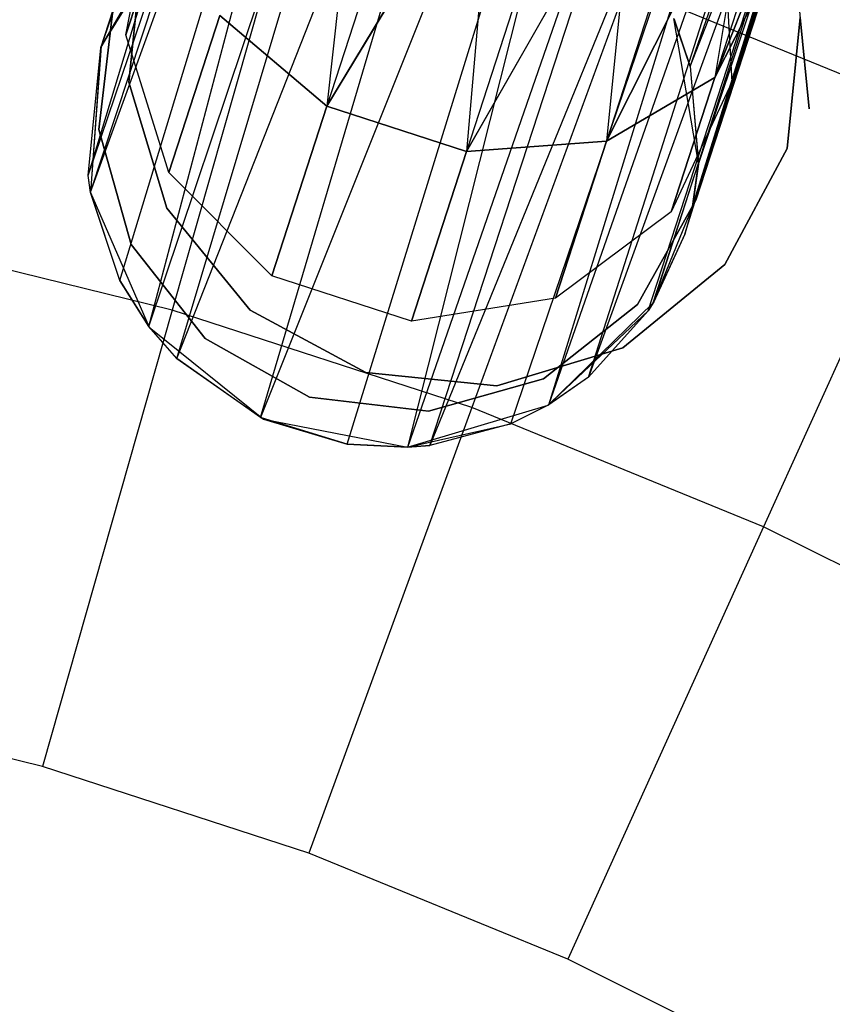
# Model space of a CAD drawing. Extents: x 0.3 to 7.1, y -3.38 to 3.38.
# Tile 308 of 394: x 4.03 to 4.29, y 1.11 to 1.43. Entities that reach past the tile are written whole.
import ezdxf

# ---------------------------------------------------------------- set-up
doc = ezdxf.new("R2010")
doc.units = 0
doc.header["$LTSCALE"] = 2.54
doc.layers.get('0').update_dxf_attribs({"linetype": 'CONTINUOUS'})

# ---------------------------------------------------------------- blocks, each defined once
blk = doc.blocks.new('SINGLES_B_BB_STL')
at = {"color": 0}
for p, q in [((4.05358, 1.42321, 41.69962), (4.1617, 1.73573, 41.59578)), ((4.05358, 1.42321, 41.69962), (4.1617, 1.73573, 41.59578)), ((4.05358, 1.42321, 41.69962), (4.1509, 1.72273, 41.56472)), ((4.05358, 1.42321, 41.69962), (4.1509, 1.72273, 41.56472)), ((4.04949, 1.38159, 41.67088), (4.15015, 1.71261, 41.54523)), ((4.04949, 1.38159, 41.67088), (4.15015, 1.71261, 41.54523)), ((4.05358, 1.42321, 41.69962), (4.15015, 1.71261, 41.54523)), ((4.05358, 1.42321, 41.69962), (4.15015, 1.71261, 41.54523)), ((4.04949, 1.38159, 41.67088), (4.15644, 1.69747, 41.52061)), ((4.04949, 1.38159, 41.67088), (4.15644, 1.69747, 41.52061)), ((4.05026, 1.37612, 41.66739), (4.15644, 1.69747, 41.52061)), ((4.05026, 1.37612, 41.66739), (4.15644, 1.69747, 41.52061)), ((4.05026, 1.37612, 41.66739), (4.16366, 1.68847, 41.50809)), ((4.05026, 1.37612, 41.66739), (4.16366, 1.68847, 41.50809)), ((4.05981, 1.3473, 41.65019), (4.16366, 1.68847, 41.50809)), ((4.05981, 1.3473, 41.65019), (4.16366, 1.68847, 41.50809)), ((4.06925, 1.3323, 41.6422), (4.16366, 1.68847, 41.50809)), ((4.06925, 1.3323, 41.6422), (4.16366, 1.68847, 41.50809)), ((4.24586, 1.41708, 41.73706), (4.33816, 1.68183, 41.60224)), ((4.24586, 1.41708, 41.73706), (4.33816, 1.68183, 41.60224)), ((4.06925, 1.3323, 41.6422), (4.18318, 1.67222, 41.48944)), ((4.06925, 1.3323, 41.6422), (4.18318, 1.67222, 41.48944)), ((4.07836, 1.3219, 41.63722), (4.18318, 1.67222, 41.48944)), ((4.07836, 1.3219, 41.63722), (4.18318, 1.67222, 41.48944)), ((4.24586, 1.41708, 41.73706), (4.34201, 1.66515, 41.57321)), ((4.24586, 1.41708, 41.73706), (4.34201, 1.66515, 41.57321)), ((4.34201, 1.66515, 41.57321), (4.24655, 1.37146, 41.70694)), ((4.34201, 1.66515, 41.57321), (4.24655, 1.37146, 41.70694)), ((4.24856, 1.38523, 41.71655), (4.34201, 1.66515, 41.57321)), ((4.24856, 1.38523, 41.71655), (4.34201, 1.66515, 41.57321)), ((4.07836, 1.3219, 41.63722), (4.21057, 1.65717, 41.47787)), ((4.07836, 1.3219, 41.63722), (4.21057, 1.65717, 41.47787)), ((4.10574, 1.30259, 41.63025), (4.21057, 1.65717, 41.47787)), ((4.10574, 1.30259, 41.63025), (4.21057, 1.65717, 41.47787)), ((4.33405, 1.65069, 41.54115), (4.21268, 1.31584, 41.66237)), ((4.33405, 1.65069, 41.54115), (4.21268, 1.31584, 41.66237)), ((4.23209, 1.3374, 41.68102), (4.33405, 1.65069, 41.54115)), ((4.23209, 1.3374, 41.68102), (4.33405, 1.65069, 41.54115)), ((4.23397, 1.34034, 41.68339), (4.33405, 1.65069, 41.54115)), ((4.23397, 1.34034, 41.68339), (4.33405, 1.65069, 41.54115)), ((4.24412, 1.36243, 41.70038), (4.33405, 1.65069, 41.54115)), ((4.24412, 1.36243, 41.70038), (4.33405, 1.65069, 41.54115)), ((4.24655, 1.37146, 41.70694), (4.33405, 1.65069, 41.54115)), ((4.24655, 1.37146, 41.70694), (4.33405, 1.65069, 41.54115)), ((4.24273, 1.64574, 41.47603), (4.10574, 1.30259, 41.63025)), ((4.24273, 1.64574, 41.47603), (4.10574, 1.30259, 41.63025)), ((4.13393, 1.29394, 41.63059), (4.24273, 1.64574, 41.47603)), ((4.13393, 1.29394, 41.63059), (4.24273, 1.64574, 41.47603)), ((4.15378, 1.29294, 41.63424), (4.24273, 1.64574, 41.47603)), ((4.15378, 1.29294, 41.63424), (4.24273, 1.64574, 41.47603)), ((4.19973, 1.30673, 41.65345), (4.31702, 1.6422, 41.51479)), ((4.19973, 1.30673, 41.65345), (4.31702, 1.6422, 41.51479)), ((4.21268, 1.31584, 41.66237), (4.31702, 1.6422, 41.51479)), ((4.21268, 1.31584, 41.66237), (4.31702, 1.6422, 41.51479)), ((4.15378, 1.29294, 41.63424), (4.27407, 1.63982, 41.48405)), ((4.15378, 1.29294, 41.63424), (4.27407, 1.63982, 41.48405)), ((4.16093, 1.29355, 41.6362), (4.27407, 1.63982, 41.48405)), ((4.16093, 1.29355, 41.6362), (4.27407, 1.63982, 41.48405)), ((4.30228, 1.63951, 41.50071), (4.16093, 1.29355, 41.6362)), ((4.30228, 1.63951, 41.50071), (4.16093, 1.29355, 41.6362)), ((4.18735, 1.30053, 41.64662), (4.30228, 1.63951, 41.50071)), ((4.18735, 1.30053, 41.64662), (4.30228, 1.63951, 41.50071)), ((4.19973, 1.30673, 41.65345), (4.30228, 1.63951, 41.50071)), ((4.19973, 1.30673, 41.65345), (4.30228, 1.63951, 41.50071)), ((4.28466, 1.40323, 41.9), (4.26661, 1.59076, 41.9)), ((4.28466, 1.40323, 41.7), (4.26661, 1.59076, 41.7)), ((4.13942, 1.51417, 13.86962), (4.12738, 1.40417, 13.94423)), ((4.13942, 1.51417, 13.86962), (4.12738, 1.40417, 13.94423)), ((4.13942, 1.51417, 14.39164), (4.12738, 1.40417, 14.31703)), ((4.13942, 1.51417, 14.39164), (4.12738, 1.40417, 14.31703)), ((4.15973, 1.50373, 13.86189), (4.12738, 1.40417, 13.94423)), ((4.15973, 1.50373, 13.86189), (4.12738, 1.40417, 13.94423)), ((4.15973, 1.50373, 14.39938), (4.12738, 1.40417, 14.31703)), ((4.15973, 1.50373, 14.39938), (4.12738, 1.40417, 14.31703)), ((4.25389, 1.41353, 13.9829), (4.2881, 1.50014, 13.93882)), ((4.2881, 1.50014, 14.32245), (4.25389, 1.41353, 14.27836)), ((4.25389, 1.41353, 13.9829), (4.2881, 1.50014, 13.93882)), ((4.2881, 1.50014, 14.32245), (4.25389, 1.41353, 14.27836)), ((4.12738, 1.40417, 13.94423), (4.18211, 1.49516, 13.85926)), ((4.18211, 1.49516, 14.40201), (4.12738, 1.40417, 14.31703)), ((4.12738, 1.40417, 13.94423), (4.18211, 1.49516, 13.85926)), ((4.18211, 1.49516, 14.40201), (4.12738, 1.40417, 14.31703)), ((4.18211, 1.49516, 13.85926), (4.1729, 1.38938, 13.94423)), ((4.18211, 1.49516, 13.85926), (4.1729, 1.38938, 13.94423)), ((4.18211, 1.49516, 14.40201), (4.1729, 1.38938, 14.31703)), ((4.18211, 1.49516, 14.40201), (4.1729, 1.38938, 14.31703)), ((4.27953, 1.49243, 13.91764), (4.25389, 1.41353, 13.9829)), ((4.27953, 1.49243, 13.91764), (4.25389, 1.41353, 13.9829)), ((4.27953, 1.49243, 14.34362), (4.25389, 1.41353, 14.27836)), ((4.27953, 1.49243, 14.34362), (4.25389, 1.41353, 14.27836)), ((4.20525, 1.48894, 13.86189), (4.1729, 1.38938, 13.94423)), ((4.20525, 1.48894, 13.86189), (4.1729, 1.38938, 13.94423)), ((4.20525, 1.48894, 14.39938), (4.1729, 1.38938, 14.31703)), ((4.20525, 1.48894, 14.39938), (4.1729, 1.38938, 14.31703)), ((4.21856, 1.39276, 13.95819), (4.26607, 1.48724, 13.89833)), ((4.26607, 1.48724, 14.36293), (4.21856, 1.39276, 14.30308)), ((4.21856, 1.39276, 13.95819), (4.26607, 1.48724, 13.89833)), ((4.26607, 1.48724, 14.36293), (4.21856, 1.39276, 14.30308)), ((4.26607, 1.48724, 13.89833), (4.25389, 1.41353, 13.9829)), ((4.26607, 1.48724, 13.89833), (4.25389, 1.41353, 13.9829)), ((4.26607, 1.48724, 14.36293), (4.25389, 1.41353, 14.27836)), ((4.26607, 1.48724, 14.36293), (4.25389, 1.41353, 14.27836)), ((4.1729, 1.38938, 13.94423), (4.22781, 1.48544, 13.86962)), ((4.22781, 1.48544, 14.39164), (4.1729, 1.38938, 14.31703)), ((4.1729, 1.38938, 13.94423), (4.22781, 1.48544, 13.86962)), ((4.22781, 1.48544, 14.39164), (4.1729, 1.38938, 14.31703)), ((4.22781, 1.48544, 13.86962), (4.21856, 1.39276, 13.95819)), ((4.22781, 1.48544, 13.86962), (4.21856, 1.39276, 13.95819)), ((4.22781, 1.48544, 14.39164), (4.21856, 1.39276, 14.30308)), ((4.22781, 1.48544, 14.39164), (4.21856, 1.39276, 14.30308)), ((4.24849, 1.48487, 13.88201), (4.21856, 1.39276, 13.95819)), ((4.24849, 1.48487, 13.88201), (4.21856, 1.39276, 13.95819)), ((4.24849, 1.48487, 14.37926), (4.21856, 1.39276, 14.30308)), ((4.24849, 1.48487, 14.37926), (4.21856, 1.39276, 14.30308)), ((4.11691, 1.47828, 5.19861), (4.07689, 1.33764, 5.32719)), ((4.11691, 1.47828, 5.19861), (4.07689, 1.33764, 5.32719)), ((4.06179, 1.42745, 14.07785), (4.07061, 1.47327, 14.08851)), ((4.06179, 1.42745, 14.18341), (4.07061, 1.47327, 14.17276)), ((4.06179, 1.42745, 14.07785), (4.07061, 1.47327, 14.08851)), ((4.06179, 1.42745, 14.18341), (4.07061, 1.47327, 14.17276)), ((4.06179, 1.42745, 14.07785), (4.07604, 1.47131, 13.9829)), ((4.06179, 1.42745, 14.07785), (4.07604, 1.47131, 13.9829)), ((4.07604, 1.47131, 14.27836), (4.06179, 1.42745, 14.18341)), ((4.07604, 1.47131, 14.27836), (4.06179, 1.42745, 14.18341)), ((4.079, 1.46438, 41.90698), (4.05375, 1.42372, 41.90698)), ((4.079, 1.46438, 41.90698), (4.05375, 1.42372, 41.90698)), ((4.0789, 1.46428, 41.73241), (4.05375, 1.42372, 41.90698)), ((4.0789, 1.46428, 41.73241), (4.05375, 1.42372, 41.90698)), ((4.27712, 1.46399, 14.22658), (4.24772, 1.3735, 14.22658)), ((4.24772, 1.3735, 14.02658), (4.27712, 1.46399, 14.02658)), ((4.27712, 1.46399, 14.22658), (4.24772, 1.3735, 14.22658)), ((4.24772, 1.3735, 14.02658), (4.27712, 1.46399, 14.02658)), ((4.05358, 1.42321, 41.69962), (4.07512, 1.46038, 41.72901)), ((4.05358, 1.42321, 41.69962), (4.07512, 1.46038, 41.72901)), ((4.07512, 1.46038, 41.72901), (4.05375, 1.42372, 41.90698)), ((4.07512, 1.46038, 41.72901), (4.05375, 1.42372, 41.90698)), ((4.25677, 1.45864, 14.09854), (4.25944, 1.41192, 14.08851)), ((4.25677, 1.45864, 14.16273), (4.25944, 1.41192, 14.17276)), ((4.25677, 1.45864, 14.09854), (4.25944, 1.41192, 14.08851)), ((4.25677, 1.45864, 14.16273), (4.25944, 1.41192, 14.17276)), ((4.06276, 1.41196, 41.9), (4.06706, 1.45466, 41.9)), ((4.06706, 1.45466, 41.7), (4.06276, 1.41196, 41.7)), ((4.06706, 1.45466, 41.7), (4.06276, 1.41196, 41.7)), ((4.06276, 1.41196, 41.9), (4.06706, 1.45466, 41.9)), ((4.27081, 1.44693, 14.01272), (4.25389, 1.41353, 13.9829)), ((4.25389, 1.41353, 14.27836), (4.27081, 1.44693, 14.24855)), ((4.27081, 1.44693, 14.01272), (4.25389, 1.41353, 13.9829)), ((4.25389, 1.41353, 14.27836), (4.27081, 1.44693, 14.24855)), ((4.25944, 1.41192, 14.08851), (4.27081, 1.44693, 14.01272)), ((4.25944, 1.41192, 14.08851), (4.27081, 1.44693, 14.01272)), ((4.27081, 1.44693, 14.24855), (4.25944, 1.41192, 14.17276)), ((4.27081, 1.44693, 14.24855), (4.25944, 1.41192, 14.17276)), ((4.22493, 1.44318, 5.19861), (4.17464, 1.30588, 5.32719)), ((4.22493, 1.44318, 5.19861), (4.17464, 1.30588, 5.32719)), ((4.33007, 1.4002, 5.19861), (4.22493, 1.44318, 5.19861)), ((4.33007, 1.4002, 5.19861), (4.22493, 1.44318, 5.19861)), ((4.05292, 1.39655, 14.22658), (4.05751, 1.4353, 14.22658)), ((4.05751, 1.4353, 14.02658), (4.05292, 1.39655, 14.02658)), ((4.05751, 1.4353, 14.02658), (4.05292, 1.39655, 14.02658)), ((4.05292, 1.39655, 14.22658), (4.05751, 1.4353, 14.22658)), ((4.07579, 1.38254, 14.06902), (4.09242, 1.43374, 13.95819)), ((4.07579, 1.38254, 14.06902), (4.09242, 1.43374, 13.95819)), ((4.09242, 1.43374, 14.30308), (4.07579, 1.38254, 14.19224)), ((4.09242, 1.43374, 14.30308), (4.07579, 1.38254, 14.19224)), ((4.12738, 1.40417, 13.94423), (4.09242, 1.43374, 13.95819)), ((4.09242, 1.43374, 14.30308), (4.12738, 1.40417, 14.31703)), ((4.12738, 1.40417, 13.94423), (4.09242, 1.43374, 13.95819)), ((4.09242, 1.43374, 14.30308), (4.12738, 1.40417, 14.31703)), ((4.24859, 1.38558, 41.90698), (4.24053, 1.43276, 41.90698)), ((4.24586, 1.41708, 41.73706), (4.24053, 1.43276, 41.90698)), ((4.24859, 1.38558, 41.90698), (4.24053, 1.43276, 41.90698)), ((4.24586, 1.41708, 41.73706), (4.24053, 1.43276, 41.90698)), ((4.24062, 1.43256, 41.74614), (4.24586, 1.41708, 41.73706)), ((4.24062, 1.43256, 41.74614), (4.24586, 1.41708, 41.73706)), ((4.28175, 1.43305, 41.9), (4.27745, 1.39034, 41.9)), ((4.27745, 1.39034, 41.7), (4.28175, 1.43305, 41.7)), ((4.27745, 1.39034, 41.7), (4.28175, 1.43305, 41.7)), ((4.28175, 1.43305, 41.9), (4.27745, 1.39034, 41.9)), ((4.28466, 1.40323, 41.9), (4.28175, 1.43305, 41.9)), ((4.28175, 1.43305, 41.7), (4.28466, 1.40323, 41.7)), ((4.07579, 1.38254, 14.06902), (4.06179, 1.42745, 14.07785)), ((4.07579, 1.38254, 14.19224), (4.06179, 1.42745, 14.18341)), ((4.06179, 1.42745, 14.18341), (4.06179, 1.42745, 14.07785)), ((4.07579, 1.38254, 14.06902), (4.06179, 1.42745, 14.07785)), ((4.06179, 1.42745, 14.18341), (4.06179, 1.42745, 14.07785)), ((4.07579, 1.38254, 14.19224), (4.06179, 1.42745, 14.18341)), ((4.04949, 1.38159, 41.67088), (4.05358, 1.42321, 41.69962)), ((4.04949, 1.38159, 41.67088), (4.05358, 1.42321, 41.69962)), ((4.05375, 1.42372, 41.90698), (4.05028, 1.37598, 41.90698)), ((4.05375, 1.42372, 41.90698), (4.05028, 1.37598, 41.90698)), ((4.05358, 1.42321, 41.69962), (4.05028, 1.37598, 41.90698)), ((4.05358, 1.42321, 41.69962), (4.05028, 1.37598, 41.90698)), ((4.05358, 1.42321, 41.69962), (4.05375, 1.42372, 41.90698)), ((4.05358, 1.42321, 41.69962), (4.05375, 1.42372, 41.90698)), ((4.24586, 1.41708, 41.73706), (4.24856, 1.38523, 41.71655)), ((4.24586, 1.41708, 41.73706), (4.24856, 1.38523, 41.71655)), ((4.24586, 1.41708, 41.73706), (4.24859, 1.38558, 41.90698)), ((4.24586, 1.41708, 41.73706), (4.24859, 1.38558, 41.90698)), ((4.25389, 1.41353, 13.9829), (4.21856, 1.39276, 13.95819)), ((4.21856, 1.39276, 14.30308), (4.25389, 1.41353, 14.27836)), ((4.25389, 1.41353, 13.9829), (4.21856, 1.39276, 13.95819)), ((4.21856, 1.39276, 14.30308), (4.25389, 1.41353, 14.27836)), ((4.23964, 1.36966, 14.07785), (4.25389, 1.41353, 13.9829)), ((4.23964, 1.36966, 14.07785), (4.25389, 1.41353, 13.9829)), ((4.25389, 1.41353, 14.27836), (4.23964, 1.36966, 14.18341)), ((4.25389, 1.41353, 14.27836), (4.23964, 1.36966, 14.18341)), ((4.07513, 1.37086, 41.9), (4.06276, 1.41196, 41.9)), ((4.06276, 1.41196, 41.7), (4.07513, 1.37086, 41.7)), ((4.06276, 1.41196, 41.7), (4.07513, 1.37086, 41.7)), ((4.06276, 1.41196, 41.7), (4.06276, 1.41196, 41.9)), ((4.07513, 1.37086, 41.9), (4.06276, 1.41196, 41.9)), ((4.06276, 1.41196, 41.7), (4.06276, 1.41196, 41.9)), ((4.25944, 1.41192, 14.08851), (4.23964, 1.36966, 14.07785)), ((4.25944, 1.41192, 14.17276), (4.23964, 1.36966, 14.18341)), ((4.25944, 1.41192, 14.08851), (4.23964, 1.36966, 14.07785)), ((4.25944, 1.41192, 14.17276), (4.23964, 1.36966, 14.18341)), ((4.25944, 1.41192, 14.17276), (4.25944, 1.41192, 14.08851)), ((4.25944, 1.41192, 14.17276), (4.25944, 1.41192, 14.08851)), ((4.1094, 1.34883, 14.06404), (4.12738, 1.40417, 13.94423)), ((4.1094, 1.34883, 14.06404), (4.12738, 1.40417, 13.94423)), ((4.12738, 1.40417, 14.31703), (4.1094, 1.34883, 14.19723)), ((4.12738, 1.40417, 14.31703), (4.1094, 1.34883, 14.19723)), ((4.1729, 1.38938, 13.94423), (4.12738, 1.40417, 13.94423)), ((4.12738, 1.40417, 14.31703), (4.1729, 1.38938, 14.31703)), ((4.1729, 1.38938, 13.94423), (4.12738, 1.40417, 13.94423)), ((4.12738, 1.40417, 14.31703), (4.1729, 1.38938, 14.31703)), ((4.33007, 1.4002, 5.19861), (4.26977, 1.26699, 5.32719)), ((4.33007, 1.4002, 5.19861), (4.26977, 1.26699, 5.32719)), ((4.06351, 1.359, 14.22658), (4.05292, 1.39655, 14.22658)), ((4.05292, 1.39655, 14.02658), (4.06351, 1.359, 14.02658)), ((4.05292, 1.39655, 14.02658), (4.06351, 1.359, 14.02658)), ((4.05292, 1.39655, 14.02658), (4.05292, 1.39655, 14.22658)), ((4.06351, 1.359, 14.22658), (4.05292, 1.39655, 14.22658)), ((4.05292, 1.39655, 14.02658), (4.05292, 1.39655, 14.22658)), ((4.21856, 1.39276, 13.95819), (4.1729, 1.38938, 13.94423)), ((4.1729, 1.38938, 14.31703), (4.21856, 1.39276, 14.30308)), ((4.21856, 1.39276, 13.95819), (4.1729, 1.38938, 13.94423)), ((4.1729, 1.38938, 14.31703), (4.21856, 1.39276, 14.30308)), ((4.20192, 1.34156, 14.06902), (4.21856, 1.39276, 13.95819)), ((4.20192, 1.34156, 14.06902), (4.21856, 1.39276, 13.95819)), ((4.21856, 1.39276, 14.30308), (4.20192, 1.34156, 14.19224)), ((4.21856, 1.39276, 14.30308), (4.20192, 1.34156, 14.19224)), ((4.27745, 1.39034, 41.9), (4.25714, 1.35254, 41.9)), ((4.25714, 1.35254, 41.7), (4.27745, 1.39034, 41.7)), ((4.25714, 1.35254, 41.7), (4.27745, 1.39034, 41.7)), ((4.27745, 1.39034, 41.9), (4.25714, 1.35254, 41.9)), ((4.27745, 1.39034, 41.7), (4.27745, 1.39034, 41.9)), ((4.27745, 1.39034, 41.7), (4.27745, 1.39034, 41.9)), ((4.15492, 1.33404, 14.06404), (4.1729, 1.38938, 13.94423)), ((4.15492, 1.33404, 14.06404), (4.1729, 1.38938, 13.94423)), ((4.1729, 1.38938, 14.31703), (4.15492, 1.33404, 14.19723)), ((4.1729, 1.38938, 14.31703), (4.15492, 1.33404, 14.19723)), ((4.2338, 1.34006, 41.90698), (4.24859, 1.38558, 41.90698)), ((4.2338, 1.34006, 41.90698), (4.24859, 1.38558, 41.90698)), ((4.24655, 1.37146, 41.70694), (4.24859, 1.38558, 41.90698)), ((4.24655, 1.37146, 41.70694), (4.24859, 1.38558, 41.90698)), ((4.24856, 1.38523, 41.71655), (4.24655, 1.37146, 41.70694)), ((4.24856, 1.38523, 41.71655), (4.24655, 1.37146, 41.70694)), ((4.24856, 1.38523, 41.71655), (4.24859, 1.38558, 41.90698)), ((4.24856, 1.38523, 41.71655), (4.24859, 1.38558, 41.90698)), ((4.05026, 1.37612, 41.66739), (4.04949, 1.38159, 41.67088)), ((4.05026, 1.37612, 41.66739), (4.04949, 1.38159, 41.67088)), ((4.05028, 1.37598, 41.90698), (4.04949, 1.38159, 41.67088)), ((4.05028, 1.37598, 41.90698), (4.04949, 1.38159, 41.67088)), ((4.1094, 1.34883, 14.06404), (4.07579, 1.38254, 14.06902)), ((4.1094, 1.34883, 14.19723), (4.07579, 1.38254, 14.19224)), ((4.07579, 1.38254, 14.19224), (4.07579, 1.38254, 14.06902)), ((4.1094, 1.34883, 14.06404), (4.07579, 1.38254, 14.06902)), ((4.07579, 1.38254, 14.19224), (4.07579, 1.38254, 14.06902)), ((4.1094, 1.34883, 14.19723), (4.07579, 1.38254, 14.19224)), ((4.05981, 1.3473, 41.65019), (4.05026, 1.37612, 41.66739)), ((4.05026, 1.37612, 41.66739), (4.05028, 1.37598, 41.90698)), ((4.05026, 1.37612, 41.66739), (4.05028, 1.37598, 41.90698)), ((4.05981, 1.3473, 41.65019), (4.05026, 1.37612, 41.66739)), ((4.05028, 1.37598, 41.90698), (4.0694, 1.3321, 41.90698)), ((4.05981, 1.3473, 41.65019), (4.05028, 1.37598, 41.90698)), ((4.05981, 1.3473, 41.65019), (4.05028, 1.37598, 41.90698)), ((4.05028, 1.37598, 41.90698), (4.0694, 1.3321, 41.90698)), ((4.10229, 1.33763, 41.9), (4.07513, 1.37086, 41.9)), ((4.07513, 1.37086, 41.7), (4.10229, 1.33763, 41.7)), ((4.07513, 1.37086, 41.7), (4.10229, 1.33763, 41.7)), ((4.07513, 1.37086, 41.7), (4.07513, 1.37086, 41.9)), ((4.10229, 1.33763, 41.9), (4.07513, 1.37086, 41.9)), ((4.07513, 1.37086, 41.7), (4.07513, 1.37086, 41.9)), ((4.24772, 1.3735, 14.22658), (4.22866, 1.33945, 14.22658)), ((4.22866, 1.33945, 14.02658), (4.24772, 1.3735, 14.02658)), ((4.22866, 1.33945, 14.02658), (4.24772, 1.3735, 14.02658)), ((4.24772, 1.3735, 14.22658), (4.22866, 1.33945, 14.22658)), ((4.24655, 1.37146, 41.70694), (4.2338, 1.34006, 41.90698)), ((4.24655, 1.37146, 41.70694), (4.2338, 1.34006, 41.90698)), ((4.24655, 1.37146, 41.70694), (4.24412, 1.36243, 41.70038)), ((4.24655, 1.37146, 41.70694), (4.24412, 1.36243, 41.70038)), ((4.24772, 1.3735, 14.02658), (4.24772, 1.3735, 14.22658)), ((4.24772, 1.3735, 14.02658), (4.24772, 1.3735, 14.22658)), ((4.23964, 1.36966, 14.07785), (4.20192, 1.34156, 14.06902)), ((4.23964, 1.36966, 14.18341), (4.20192, 1.34156, 14.19224)), ((4.23964, 1.36966, 14.07785), (4.20192, 1.34156, 14.06902)), ((4.23964, 1.36966, 14.18341), (4.20192, 1.34156, 14.19224)), ((4.23964, 1.36966, 14.18341), (4.23964, 1.36966, 14.07785)), ((4.23964, 1.36966, 14.18341), (4.23964, 1.36966, 14.07785)), ((4.07689, 1.33764, 5.32719), (3.97706, 1.36209, 5.32719)), ((4.07689, 1.33764, 5.32719), (3.97706, 1.36209, 5.32719)), ((4.24412, 1.36243, 41.70038), (4.2338, 1.34006, 41.90698)), ((4.24412, 1.36243, 41.70038), (4.2338, 1.34006, 41.90698)), ((4.24412, 1.36243, 41.70038), (4.23397, 1.34034, 41.68339)), ((4.24412, 1.36243, 41.70038), (4.23397, 1.34034, 41.68339)), ((4.08767, 1.32836, 14.22658), (4.06351, 1.359, 14.22658)), ((4.06351, 1.359, 14.02658), (4.08767, 1.32836, 14.02658)), ((4.06351, 1.359, 14.02658), (4.08767, 1.32836, 14.02658)), ((4.06351, 1.359, 14.02658), (4.06351, 1.359, 14.22658)), ((4.08767, 1.32836, 14.22658), (4.06351, 1.359, 14.22658)), ((4.06351, 1.359, 14.02658), (4.06351, 1.359, 14.22658)), ((4.25714, 1.35254, 41.9), (4.2239, 1.32538, 41.9)), ((4.2239, 1.32538, 41.7), (4.25714, 1.35254, 41.7)), ((4.2239, 1.32538, 41.7), (4.25714, 1.35254, 41.7)), ((4.25714, 1.35254, 41.9), (4.2239, 1.32538, 41.9)), ((4.25714, 1.35254, 41.7), (4.25714, 1.35254, 41.9)), ((4.25714, 1.35254, 41.7), (4.25714, 1.35254, 41.9)), ((4.15492, 1.33404, 14.06404), (4.1094, 1.34883, 14.06404)), ((4.15492, 1.33404, 14.19723), (4.1094, 1.34883, 14.19723)), ((4.1094, 1.34883, 14.19723), (4.1094, 1.34883, 14.06404)), ((4.15492, 1.33404, 14.06404), (4.1094, 1.34883, 14.06404)), ((4.1094, 1.34883, 14.19723), (4.1094, 1.34883, 14.06404)), ((4.15492, 1.33404, 14.19723), (4.1094, 1.34883, 14.19723)), ((4.06925, 1.3323, 41.6422), (4.05981, 1.3473, 41.65019)), ((4.05981, 1.3473, 41.65019), (4.0694, 1.3321, 41.90698)), ((4.05981, 1.3473, 41.65019), (4.0694, 1.3321, 41.90698)), ((4.06925, 1.3323, 41.6422), (4.05981, 1.3473, 41.65019)), ((4.20192, 1.34156, 14.06902), (4.15492, 1.33404, 14.06404)), ((4.20192, 1.34156, 14.19224), (4.15492, 1.33404, 14.19723)), ((4.20192, 1.34156, 14.06902), (4.15492, 1.33404, 14.06404)), ((4.20192, 1.34156, 14.19224), (4.15492, 1.33404, 14.19723)), ((4.22866, 1.33945, 14.22658), (4.19801, 1.3153, 14.22658)), ((4.19801, 1.3153, 14.02658), (4.22866, 1.33945, 14.02658)), ((4.19801, 1.3153, 14.02658), (4.22866, 1.33945, 14.02658)), ((4.22866, 1.33945, 14.22658), (4.19801, 1.3153, 14.22658)), ((4.19955, 1.30662, 41.90698), (4.2338, 1.34006, 41.90698)), ((4.19955, 1.30662, 41.90698), (4.2338, 1.34006, 41.90698)), ((4.20192, 1.34156, 14.19224), (4.20192, 1.34156, 14.06902)), ((4.20192, 1.34156, 14.19224), (4.20192, 1.34156, 14.06902)), ((4.22866, 1.33945, 14.02658), (4.22866, 1.33945, 14.22658)), ((4.22866, 1.33945, 14.02658), (4.22866, 1.33945, 14.22658)), ((4.23397, 1.34034, 41.68339), (4.23209, 1.3374, 41.68102)), ((4.23397, 1.34034, 41.68339), (4.23209, 1.3374, 41.68102)), ((4.23209, 1.3374, 41.68102), (4.2338, 1.34006, 41.90698)), ((4.23209, 1.3374, 41.68102), (4.2338, 1.34006, 41.90698)), ((4.23397, 1.34034, 41.68339), (4.2338, 1.34006, 41.90698)), ((4.23397, 1.34034, 41.68339), (4.2338, 1.34006, 41.90698)), ((4.07689, 1.33764, 5.32719), (4.03455, 1.18882, 5.4454)), ((4.07689, 1.33764, 5.32719), (4.03455, 1.18882, 5.4454)), ((4.17464, 1.30588, 5.32719), (4.07689, 1.33764, 5.32719)), ((4.17464, 1.30588, 5.32719), (4.07689, 1.33764, 5.32719)), ((4.1401, 1.31731, 41.9), (4.10229, 1.33763, 41.9)), ((4.10229, 1.33763, 41.7), (4.1401, 1.31731, 41.7)), ((4.10229, 1.33763, 41.7), (4.1401, 1.31731, 41.7)), ((4.10229, 1.33763, 41.7), (4.10229, 1.33763, 41.9)), ((4.1401, 1.31731, 41.9), (4.10229, 1.33763, 41.9)), ((4.10229, 1.33763, 41.7), (4.10229, 1.33763, 41.9)), ((4.23209, 1.3374, 41.68102), (4.19955, 1.30662, 41.90698)), ((4.23209, 1.3374, 41.68102), (4.19955, 1.30662, 41.90698)), ((4.23209, 1.3374, 41.68102), (4.21268, 1.31584, 41.66237)), ((4.23209, 1.3374, 41.68102), (4.21268, 1.31584, 41.66237)), ((4.07836, 1.3219, 41.63722), (4.06925, 1.3323, 41.6422)), ((4.06925, 1.3323, 41.6422), (4.0694, 1.3321, 41.90698)), ((4.06925, 1.3323, 41.6422), (4.0694, 1.3321, 41.90698)), ((4.07836, 1.3219, 41.63722), (4.06925, 1.3323, 41.6422)), ((4.15492, 1.33404, 14.19723), (4.15492, 1.33404, 14.06404)), ((4.15492, 1.33404, 14.19723), (4.15492, 1.33404, 14.06404)), ((4.0694, 1.3321, 41.90698), (4.10671, 1.30213, 41.90698)), ((4.0694, 1.3321, 41.90698), (4.07836, 1.3219, 41.63722)), ((4.0694, 1.3321, 41.90698), (4.10671, 1.30213, 41.90698)), ((4.0694, 1.3321, 41.90698), (4.07836, 1.3219, 41.63722)), ((4.12171, 1.30929, 14.22658), (4.08767, 1.32836, 14.22658)), ((4.08767, 1.32836, 14.02658), (4.12171, 1.30929, 14.02658)), ((4.08767, 1.32836, 14.02658), (4.12171, 1.30929, 14.02658)), ((4.08767, 1.32836, 14.02658), (4.08767, 1.32836, 14.22658)), ((4.12171, 1.30929, 14.22658), (4.08767, 1.32836, 14.22658)), ((4.08767, 1.32836, 14.02658), (4.08767, 1.32836, 14.22658)), ((4.2239, 1.32538, 41.9), (4.1828, 1.31301, 41.9)), ((4.1828, 1.31301, 41.7), (4.2239, 1.32538, 41.7)), ((4.1828, 1.31301, 41.7), (4.2239, 1.32538, 41.7)), ((4.2239, 1.32538, 41.9), (4.1828, 1.31301, 41.9)), ((4.2239, 1.32538, 41.7), (4.2239, 1.32538, 41.9)), ((4.2239, 1.32538, 41.7), (4.2239, 1.32538, 41.9)), ((4.10574, 1.30259, 41.63025), (4.07836, 1.3219, 41.63722)), ((4.07836, 1.3219, 41.63722), (4.10671, 1.30213, 41.90698)), ((4.07836, 1.3219, 41.63722), (4.10671, 1.30213, 41.90698)), ((4.10574, 1.30259, 41.63025), (4.07836, 1.3219, 41.63722)), ((4.1828, 1.31301, 41.9), (4.1401, 1.31731, 41.9)), ((4.1401, 1.31731, 41.7), (4.1828, 1.31301, 41.7)), ((4.1401, 1.31731, 41.7), (4.1828, 1.31301, 41.7)), ((4.1401, 1.31731, 41.7), (4.1401, 1.31731, 41.9)), ((4.1828, 1.31301, 41.9), (4.1401, 1.31731, 41.9)), ((4.1401, 1.31731, 41.7), (4.1401, 1.31731, 41.9)), ((4.19801, 1.3153, 14.22658), (4.16046, 1.30471, 14.22658)), ((4.16046, 1.30471, 14.02658), (4.19801, 1.3153, 14.02658)), ((4.16046, 1.30471, 14.02658), (4.19801, 1.3153, 14.02658)), ((4.19801, 1.3153, 14.22658), (4.16046, 1.30471, 14.22658)), ((4.1828, 1.31301, 41.7), (4.1828, 1.31301, 41.9)), ((4.1828, 1.31301, 41.7), (4.1828, 1.31301, 41.9)), ((4.19801, 1.3153, 14.02658), (4.19801, 1.3153, 14.22658)), ((4.19801, 1.3153, 14.02658), (4.19801, 1.3153, 14.22658)), ((4.21268, 1.31584, 41.66237), (4.19955, 1.30662, 41.90698)), ((4.21268, 1.31584, 41.66237), (4.19955, 1.30662, 41.90698)), ((4.21268, 1.31584, 41.66237), (4.19973, 1.30673, 41.65345)), ((4.21268, 1.31584, 41.66237), (4.19973, 1.30673, 41.65345)), ((4.16046, 1.30471, 14.22658), (4.12171, 1.30929, 14.22658)), ((4.12171, 1.30929, 14.02658), (4.16046, 1.30471, 14.02658)), ((4.12171, 1.30929, 14.02658), (4.16046, 1.30471, 14.02658)), ((4.12171, 1.30929, 14.02658), (4.12171, 1.30929, 14.22658)), ((4.16046, 1.30471, 14.22658), (4.12171, 1.30929, 14.22658)), ((4.12171, 1.30929, 14.02658), (4.12171, 1.30929, 14.22658)), ((4.15368, 1.29294, 41.90698), (4.19955, 1.30662, 41.90698)), ((4.15368, 1.29294, 41.90698), (4.19955, 1.30662, 41.90698)), ((4.19973, 1.30673, 41.65345), (4.18735, 1.30053, 41.64662)), ((4.19973, 1.30673, 41.65345), (4.18735, 1.30053, 41.64662)), ((4.19955, 1.30662, 41.90698), (4.18735, 1.30053, 41.64662)), ((4.19955, 1.30662, 41.90698), (4.18735, 1.30053, 41.64662)), ((4.19955, 1.30662, 41.90698), (4.19973, 1.30673, 41.65345)), ((4.19955, 1.30662, 41.90698), (4.19973, 1.30673, 41.65345)), ((4.17464, 1.30588, 5.32719), (4.12142, 1.16059, 5.4454)), ((4.17464, 1.30588, 5.32719), (4.12142, 1.16059, 5.4454)), ((4.16046, 1.30471, 14.02658), (4.16046, 1.30471, 14.22658)), ((4.16046, 1.30471, 14.02658), (4.16046, 1.30471, 14.22658)), ((4.26977, 1.26699, 5.32719), (4.17464, 1.30588, 5.32719)), ((4.26977, 1.26699, 5.32719), (4.17464, 1.30588, 5.32719)), ((4.13393, 1.29394, 41.63059), (4.10574, 1.30259, 41.63025)), ((4.10574, 1.30259, 41.63025), (4.10671, 1.30213, 41.90698)), ((4.10574, 1.30259, 41.63025), (4.10671, 1.30213, 41.90698)), ((4.13393, 1.29394, 41.63059), (4.10574, 1.30259, 41.63025)), ((4.10671, 1.30213, 41.90698), (4.15368, 1.29294, 41.90698)), ((4.10671, 1.30213, 41.90698), (4.13393, 1.29394, 41.63059)), ((4.10671, 1.30213, 41.90698), (4.15368, 1.29294, 41.90698)), ((4.10671, 1.30213, 41.90698), (4.13393, 1.29394, 41.63059)), ((4.15368, 1.29294, 41.90698), (4.18735, 1.30053, 41.64662)), ((4.15368, 1.29294, 41.90698), (4.18735, 1.30053, 41.64662)), ((4.18735, 1.30053, 41.64662), (4.16093, 1.29355, 41.6362)), ((4.18735, 1.30053, 41.64662), (4.16093, 1.29355, 41.6362)), ((4.15378, 1.29294, 41.63424), (4.13393, 1.29394, 41.63059)), ((4.13393, 1.29394, 41.63059), (4.15368, 1.29294, 41.90698)), ((4.13393, 1.29394, 41.63059), (4.15368, 1.29294, 41.90698)), ((4.15378, 1.29294, 41.63424), (4.13393, 1.29394, 41.63059)), ((4.15368, 1.29294, 41.90698), (4.16093, 1.29355, 41.6362)), ((4.15368, 1.29294, 41.90698), (4.16093, 1.29355, 41.6362)), ((4.15378, 1.29294, 41.63424), (4.15368, 1.29294, 41.90698)), ((4.15378, 1.29294, 41.63424), (4.15368, 1.29294, 41.90698)), ((4.16093, 1.29355, 41.6362), (4.15378, 1.29294, 41.63424)), ((4.16093, 1.29355, 41.6362), (4.15378, 1.29294, 41.63424)), ((4.26977, 1.26699, 5.32719), (4.20597, 1.12602, 5.4454)), ((4.26977, 1.26699, 5.32719), (4.20597, 1.12602, 5.4454)), ((4.36178, 1.22117, 5.32719), (4.26977, 1.26699, 5.32719)), ((4.36178, 1.22117, 5.32719), (4.26977, 1.26699, 5.32719)), ((4.03455, 1.18882, 5.4454), (3.94582, 1.21055, 5.4454)), ((4.03455, 1.18882, 5.4454), (3.94582, 1.21055, 5.4454)), ((4.12142, 1.16059, 5.4454), (4.03455, 1.18882, 5.4454)), ((4.12142, 1.16059, 5.4454), (4.03455, 1.18882, 5.4454)), ((4.20597, 1.12602, 5.4454), (4.12142, 1.16059, 5.4454)), ((4.20597, 1.12602, 5.4454), (4.12142, 1.16059, 5.4454)), ((4.28774, 1.08531, 5.4454), (4.20597, 1.12602, 5.4454)), ((4.28774, 1.08531, 5.4454), (4.20597, 1.12602, 5.4454))]:
    blk.add_line(p, q, dxfattribs=at)

msp = doc.modelspace()

# ---------------------------------------------------------------- block references
at = {"color": 0}
msp.add_blockref('SINGLES_B_BB_STL', (0, 0), dxfattribs=at)

doc.saveas('drawing.dxf')
